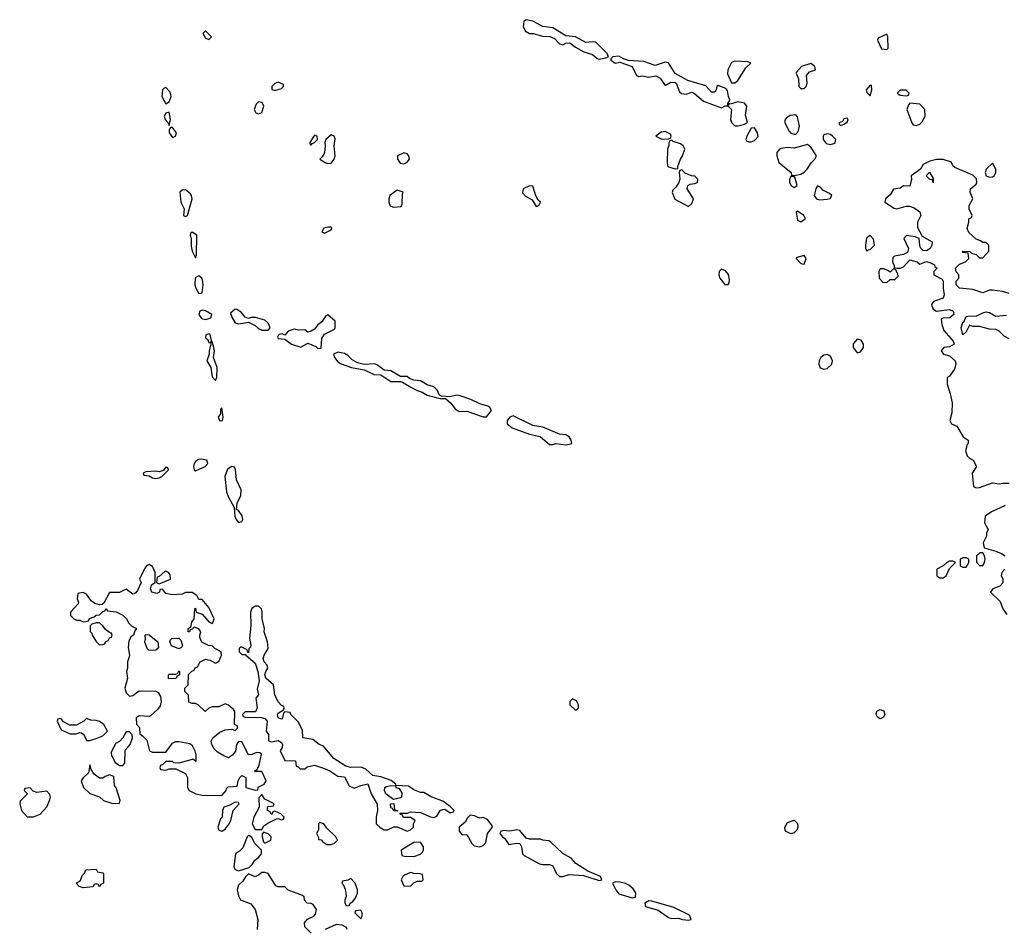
# Model space of a CAD drawing. Header units: inches. Extents: x 2380053 to 2584298, y 380219 to 546618.
# Tile 454 of 656: x 2519347 to 2525300, y 438351 to 443854. Entities that reach past the tile are written whole.
import ezdxf

# ---------------------------------------------------------------- set-up
doc = ezdxf.new("R2010")
doc.units = ezdxf.units.IN
doc.header["$MEASUREMENT"] = 0
for name, color, linetype in [('C5413', 7, 'Continuous'), ('C5414', 7, 'Continuous'), ('C5423', 7, 'Continuous'), ('C5424', 7, 'Continuous')]:
    doc.layers.add(name, color=color, linetype=linetype)

msp = doc.modelspace()

# ---------------------------------------------------------------- linework, layer by layer
at = {"layer": 'C5413', "color": 2, "elevation": 42}
for points in [[(2520000, 439976), (2519998, 439970), (2519998, 439930), (2519992, 439910), (2519998, 439870), (2519982.8, 439810), (2519990, 439782), (2520000, 439772)], [(2520000, 439546), (2519990, 439546), (2519971.1, 439508.9), (2519950, 439488), (2519925.4, 439474.6), (2519899.6, 439420.4), (2519901, 439401), (2519910.7, 439390.7), (2519922, 439362), (2519950, 439342), (2519970, 439342), (2519983.1, 439356.9), (2519985.2, 439434.8), (2520000, 439452.1)]]:
    msp.add_lwpolyline(points, dxfattribs=at)
at = {"layer": 'C5413', "color": 2}
for points, elevation in [([(2519750, 439626), (2519734, 439610), (2519690, 439586), (2519650, 439586), (2519607.3, 439607.3), (2519602, 439622), (2519590, 439626), (2519578, 439622), (2519574, 439610), (2519598, 439558), (2519652.7, 439532.7), (2519687.3, 439532.7), (2519710, 439542), (2519719.6, 439539.6), (2519734, 439530), (2519750, 439494), (2519770, 439494), (2519810, 439504.7), (2519850, 439522), (2519878, 439550), (2519855.3, 439590), (2519830, 439608.7), (2519810, 439615.3), (2519776.4, 439616.4)], 42), ([(2519770, 439346), (2519762, 439298), (2519730, 439268), (2519718, 439250), (2519732, 439210), (2519770, 439172), (2519830, 439152), (2519854, 439130), (2519910, 439112), (2519950, 439114), (2519955.3, 439130), (2519930, 439206), (2519920.4, 439220.4), (2519915.3, 439275.3), (2519890, 439286), (2519863.6, 439276.4), (2519850, 439266), (2519830, 439266), (2519798, 439290), (2519778, 439318)], 42), ([(2519410, 439206), (2519378, 439202), (2519374, 439190), (2519394, 439170), (2519350, 439126), (2519346.8, 439110), (2519358, 439070), (2519391.3, 439031.3), (2519430, 439031), (2519470, 439046.8), (2519510, 439092), (2519530, 439134), (2519534, 439150), (2519530, 439166), (2519510, 439186), (2519450, 439178), (2519427.3, 439187.3)], 42), ([(2519830, 438608), (2519822, 438622), (2519810, 438626), (2519798, 438622), (2519790, 438608), (2519730, 438602), (2519706, 438610), (2519689, 438630), (2519714, 438646), (2519724, 438676), (2519738, 438690), (2519746, 438710), (2519810, 438714), (2519818, 438698), (2519850, 438692), (2519852.7, 438687.3), (2519854, 438630), (2519838, 438622)], 38)]:
    msp.add_lwpolyline(points, close=True, dxfattribs=dict(at, elevation=elevation))
at = {"layer": 'C5414', "color": 2, "elevation": 42}
msp.add_lwpolyline([(2520000, 440400.5), (2519990, 440408), (2519951.1, 440388.9), (2519890, 440388), (2519856, 440324), (2519844.7, 440315.3), (2519830, 440314), (2519802, 440322), (2519778, 440338), (2519750, 440378), (2519730, 440388), (2519698, 440382), (2519694, 440350), (2519702, 440330), (2519699.6, 440320.4), (2519654, 440270), (2519654, 440250), (2519674, 440230), (2519690, 440222), (2519710, 440222), (2519730, 440212), (2519747.3, 440212.7), (2519762, 440218), (2519768.4, 440231.6), (2519798, 440242), (2519810, 440252), (2519830, 440254), (2519850, 440274), (2519862, 440278), (2519870, 440292), (2519878, 440278), (2519930, 440272), (2519970, 440251.3), (2519992, 440230), (2520000, 440215.4)], dxfattribs=at)
msp.add_lwpolyline([(2519830, 440206), (2519810, 440206), (2519782, 440198), (2519772.7, 440187.3), (2519772.7, 440152.7), (2519782, 440142), (2519784.7, 440130), (2519810, 440092), (2519830, 440072), (2519850, 440074), (2519862, 440078), (2519866, 440090), (2519882, 440098), (2519890, 440114), (2519902, 440118), (2519906, 440130), (2519902, 440142), (2519890, 440146), (2519865.2, 440165.2), (2519850, 440188)], close=True, dxfattribs=at)
at = {"layer": 'C5423', "color": 2, "elevation": 42}
for points in [[(2520000, 439772), (2520010, 439762), (2520030, 439764.7), (2520070, 439794), (2520170, 439792), (2520184.7, 439784.7), (2520198.8, 439758.8), (2520202.8, 439730), (2520196.3, 439703.7), (2520179.3, 439680.7), (2520136.9, 439643.1), (2520130, 439638), (2520070, 439642), (2520052, 439630), (2520052.7, 439592.7), (2520071.6, 439571.6), (2520072.7, 439532.7), (2520090, 439522), (2520115.3, 439495.3), (2520131.6, 439431.6), (2520150, 439422), (2520230, 439422), (2520270, 439478), (2520290, 439486.8), (2520310, 439487.3), (2520375.3, 439475.3), (2520386.8, 439466.8), (2520406, 439430), (2520412.7, 439407.3), (2520412.7, 439367.3), (2520398, 439378), (2520390, 439378), (2520310, 439355.3), (2520278, 439358), (2520270, 439366), (2520230, 439366), (2520212.7, 439347.3), (2520198, 439342), (2520194, 439330), (2520198, 439318), (2520230, 439314), (2520250, 439322), (2520290, 439322), (2520350, 439294), (2520362, 439270), (2520362, 439210), (2520371.6, 439191.6), (2520410.9, 439170.9), (2520450, 439162.8), (2520570, 439161), (2520595.3, 439190), (2520598, 439202), (2520607.3, 439212.7), (2520662, 439218), (2520668, 439250), (2520678, 439270), (2520690, 439282), (2520714, 439270), (2520714, 439210), (2520770, 439192), (2520786, 439194), (2520788.9, 439211.1), (2520826, 439230), (2520838, 439250), (2520810, 439306), (2520770, 439306), (2520766, 439310), (2520782, 439318), (2520795.3, 439344.7), (2520808, 439410), (2520799, 439419), (2520779.6, 439420.4), (2520750, 439408), (2520730, 439406), (2520690, 439486), (2520670, 439488), (2520658, 439470), (2520650.9, 439429.1), (2520634.4, 439405.6), (2520608.9, 439388.9), (2520580.2, 439400.2), (2520543.2, 439423.2), (2520522.7, 439442.7), (2520509.2, 439469.2), (2520504, 439490), (2520514, 439510), (2520556.5, 439543.5), (2520590, 439558), (2520630, 439562), (2520650, 439554), (2520666, 439570), (2520662, 439582), (2520646, 439590), (2520648.4, 439668.4), (2520640.4, 439680.4), (2520610, 439708), (2520590, 439715.3), (2520550, 439698), (2520510, 439698), (2520490, 439688), (2520468.4, 439668.4), (2520426, 439710), (2520410, 439718), (2520390, 439718), (2520370, 439726), (2520367.3, 439767.3), (2520346, 439790), (2520346, 439810), (2520366, 439830), (2520367.3, 439892.7), (2520387.3, 439912.7), (2520402, 439918), (2520407.3, 439932.7), (2520422, 439938), (2520438, 439970), (2520470, 439984.7), (2520498.8, 439978.8), (2520530, 439962), (2520550, 439972), (2520563.7, 440000)], [(2520008, 440000), (2520000, 439976)], [(2520725.7, 440000), (2520770, 439962), (2520786, 439910), (2520794, 439854), (2520783.5, 439803.5), (2520791, 439769), (2520774, 439750), (2520782, 439690), (2520772.7, 439667.3), (2520710, 439666), (2520694, 439650), (2520698, 439638), (2520710, 439634), (2520807.3, 439632.7), (2520830, 439626), (2520842.8, 439610), (2520838, 439550), (2520850.8, 439530), (2520852, 439492), (2520870, 439484.7), (2520910, 439492.7), (2520930, 439481), (2520936.3, 439470), (2520934, 439450), (2520921, 439430), (2520950, 439372), (2521014, 439370), (2521018, 439338), (2521030, 439334), (2521042, 439322), (2521070, 439322), (2521086, 439334), (2521130, 439344.7), (2521190, 439324.7), (2521222, 439310), (2521270, 439278), (2521310, 439274), (2521339.6, 439219.6), (2521370, 439204.7), (2521410, 439221), (2521451.1, 439231.1), (2521471.3, 439170), (2521507.9, 439107.9), (2521511, 439069), (2521502, 439030), (2521502, 438990), (2521526.4, 438966.4), (2521550, 438952), (2521570, 438952), (2521610, 438972), (2521630, 438972), (2521690, 438944.7), (2521710, 438952), (2521728, 438970), (2521728, 438990), (2521738, 439010), (2521710, 439028), (2521668.4, 439028.4), (2521662, 439042), (2521650, 439046), (2521646, 439054), (2521690, 439054), (2521710, 439062), (2521770, 439058), (2521830, 439030.7), (2521853.2, 439026.8), (2521870, 439036), (2521889.7, 439070.3), (2521903.9, 439076.1), (2521917.5, 439077.5), (2521950, 439056), (2521970, 439062), (2521974, 439070), (2521950, 439094), (2521906.3, 439126.3), (2521838, 439150), (2521790, 439178), (2521770, 439178), (2521730, 439195.3), (2521697.2, 439217.2), (2521620.4, 439220.4), (2521622, 439230), (2521592.1, 439252.1), (2521530, 439274), (2521481.2, 439281.2), (2521439.6, 439319.6), (2521412.1, 439332.1), (2521349.3, 439329.3), (2521318, 439338), (2521245.3, 439385.3), (2521181.2, 439461.2), (2521158, 439470), (2521119, 439499), (2521058, 439510), (2521056.4, 439556.4), (2521030, 439606), (2520986, 439650), (2520982, 439662), (2520950, 439666), (2520942, 439658), (2520934.8, 439625.2), (2520930, 439622), (2520909.6, 439629.6), (2520906, 439650), (2520910, 439658), (2520942, 439678), (2520946, 439690), (2520942, 439702), (2520930, 439706), (2520910, 439728), (2520890, 439768.7), (2520881.2, 439830), (2520835.1, 439870), (2520829, 439890), (2520834.5, 439910), (2520847, 439930), (2520843.7, 439950), (2520826, 439970), (2520819.6, 439990), (2520822.6, 440000)], [(2520000, 439452.1), (2520015.3, 439470), (2520028, 439510), (2520027.3, 439527.3), (2520010, 439546), (2520000, 439546)], [(2521110, 438328), (2521070, 438366), (2521068, 438390), (2521087.3, 438412.7), (2521126, 438430), (2521136.4, 438443.6), (2521142, 438470), (2521120.4, 438500.4), (2521110, 438508), (2521086, 438510), (2521068.4, 438528.4), (2521067.3, 438547.3), (2521056.4, 438556.4), (2520970, 438588.7), (2520950, 438608), (2520910, 438608), (2520894.6, 438614.6), (2520848.9, 438688.9), (2520830, 438695.3), (2520810, 438695.3), (2520790, 438678), (2520770, 438668), (2520730, 438686), (2520711.6, 438668.4), (2520696.9, 438643.1), (2520670, 438618), (2520661, 438590), (2520670, 438554), (2520682, 438530), (2520745.4, 438505.4), (2520771.3, 438470), (2520786, 438410), (2520782, 438350)], [(2521326, 438350), (2521322, 438362), (2521296.4, 438376.4), (2521259.6, 438380.4), (2521194, 438350)]]:
    msp.add_lwpolyline(points, dxfattribs=at)
at = {"layer": 'C5423', "color": 2}
for points, elevation in [([(2520246, 439866), (2520246, 439890), (2520250, 439894), (2520290, 439894), (2520302, 439898), (2520310, 439914), (2520314, 439910), (2520314, 439890), (2520298, 439882), (2520290, 439868)], 42), ([(2522690, 439746), (2522674, 439730), (2522674, 439710), (2522710, 439674), (2522726, 439690), (2522726, 439710), (2522714, 439734)], 42), ([(2524550, 439624), (2524533.6, 439633.6), (2524525.2, 439650), (2524529.5, 439670.5), (2524550, 439681), (2524572.4, 439672.4), (2524578.8, 439650), (2524570, 439635.3)], 38), ([(2521610, 439137.2), (2521600.2, 439140.2), (2521561.2, 439170), (2521553.2, 439190), (2521555.3, 439210), (2521564.1, 439215.9), (2521590, 439220.7), (2521619.6, 439219.6), (2521622, 439210), (2521642, 439202), (2521656.8, 439176.8), (2521656, 439150), (2521650, 439146)], 42), ([(2520810, 439166), (2520792.7, 439147.3), (2520794, 439090), (2520762, 439030), (2520752, 438990), (2520770, 438954), (2520810, 438954), (2520823.1, 438976.9), (2520847.3, 438992.7), (2520900.4, 439019.6), (2520910, 439022), (2520930, 439014), (2520942, 439018), (2520946, 439030), (2520926, 439050), (2520890, 439066), (2520878, 439062), (2520872.7, 439047.3), (2520867.3, 439047.3), (2520862, 439062), (2520846, 439070), (2520846, 439090), (2520850, 439094), (2520882, 439098), (2520886, 439110), (2520830, 439138)], 42), ([(2520650, 439119.3), (2520618, 439102), (2520582, 439090), (2520574, 439070), (2520572, 439030), (2520561, 439019), (2520544.7, 438970), (2520551.6, 438951.6), (2520570, 438944.7), (2520590, 438956), (2520614, 438990), (2520624, 439010), (2520637.2, 439070), (2520673.2, 439110), (2520670, 439118)], 42), ([(2521630, 439066), (2521608.7, 439068.7), (2521602, 439082), (2521590, 439086), (2521588.9, 439111.1), (2521610, 439112), (2521614, 439074), (2521634, 439070)], 42), ([(2522070, 439042), (2522054.4, 439025.6), (2522041.1, 438998.9), (2522004.7, 438970), (2522004, 438944), (2522022, 438922), (2522050, 438924.7), (2522080.7, 438870), (2522095.5, 438855.5), (2522129.4, 438850.6), (2522150, 438858.8), (2522164.5, 438875.5), (2522176.3, 438930), (2522205.2, 438970), (2522201.2, 438981.2), (2522174.6, 439014.6), (2522150, 439028), (2522130, 439024), (2522097.2, 439037.2)], 42), ([(2521162, 438998), (2521154, 438990), (2521152.7, 438952.7), (2521142, 438930), (2521154, 438906), (2521154, 438894), (2521170, 438892), (2521179.6, 438879.6), (2521203.6, 438863.6), (2521230, 438864.7), (2521250, 438872), (2521268, 438890), (2521258, 438910), (2521203.1, 438963.1), (2521186, 438990)], 42), ([(2524010, 438929.2), (2523982, 438942), (2523975.3, 438950), (2523974, 438970), (2523990, 438998), (2524030, 439011.3), (2524050.9, 438990.9), (2524051.3, 438970), (2524046, 438950), (2524030, 438934)], 38), ([(2520730, 438918), (2520722, 438910), (2520695.3, 438844.7), (2520676.9, 438823.1), (2520652.7, 438807.3), (2520641, 438730), (2520650, 438712), (2520670, 438704.7), (2520734.6, 438725.4), (2520754, 438746), (2520768, 438770), (2520792.9, 438787.1), (2520808.7, 438810), (2520808, 438830), (2520768, 438870), (2520750, 438906), (2520736.4, 438916.4)], 42), ([(2520822, 438938), (2520812.7, 438927.3), (2520812, 438910), (2520821, 438881), (2520830, 438872), (2520850, 438882), (2520866, 438890), (2520868, 438910), (2520850, 438928)], 42), ([(2522353.6, 438953.6), (2522310, 438944), (2522270, 438949), (2522256.9, 438943.1), (2522251, 438930), (2522266, 438910), (2522280.7, 438900.7), (2522304.7, 438864.7), (2522350, 438872.7), (2522370.5, 438870.5), (2522381.3, 438850), (2522387, 438807), (2522397.6, 438797.6), (2522490, 438748.2), (2522510, 438743.8), (2522550, 438744), (2522570, 438736), (2522591, 438690), (2522610, 438671), (2522630, 438671), (2522670, 438682.8), (2522756.8, 438676.8), (2522850, 438646), (2522866, 438650), (2522858, 438670), (2522782.7, 438702.7), (2522710, 438749.2), (2522681.5, 438781.5), (2522630, 438809.3), (2522559.3, 438879.3), (2522546, 438886), (2522510.5, 438889.5), (2522495.5, 438895.5), (2522430, 438897.2), (2522410, 438902), (2522370, 438948)], 42), ([(2521770, 438878), (2521730, 438875.3), (2521654, 438830), (2521658, 438798), (2521672.7, 438792.7), (2521730, 438791.3), (2521770, 438804.7), (2521783.1, 438816.9), (2521788.7, 438830), (2521788.7, 438850)], 42), ([(2521710, 438695.3), (2521664.7, 438675.3), (2521654, 438650), (2521670, 438614), (2521710, 438612), (2521730, 438632), (2521750, 438642), (2521778, 438642), (2521786, 438650), (2521782, 438682), (2521767.3, 438687.3), (2521730, 438688)], 42), ([(2521350, 438658), (2521330, 438648), (2521298, 438642), (2521294, 438630), (2521302, 438622), (2521314, 438594), (2521318.8, 438570), (2521321, 438550), (2521312, 438530), (2521312.7, 438512.7), (2521318, 438498), (2521330, 438494), (2521342, 438498), (2521346, 438510), (2521360.4, 438519.6), (2521378, 438542), (2521388.7, 438570), (2521388.7, 438590), (2521375.3, 438630)], 42), ([(2522950, 438639), (2522932, 438630), (2522951, 438590), (2522970, 438566), (2523050, 438540.7), (2523070, 438544.7), (2523072.3, 438572.3), (2523055.9, 438595.9), (2523030, 438617.2), (2523010, 438629.2), (2522976.5, 438636.5)], 42), ([(2523150, 438522.7), (2523126.8, 438510), (2523131.3, 438490), (2523206.6, 438466.6), (2523270, 438422), (2523290, 438416.3), (2523330, 438418.8), (2523354, 438410), (2523390, 438406.8), (2523406, 438410), (2523396.5, 438436.5), (2523302.5, 438482.5), (2523170, 438522)], 42), ([(2521410, 438466), (2521378, 438462), (2521374, 438450), (2521410, 438414), (2521418, 438430), (2521418, 438450)], 42)]:
    msp.add_lwpolyline(points, close=True, dxfattribs=dict(at, elevation=elevation))
at = {"layer": 'C5424', "color": 2, "elevation": 42}
for points in [[(2522410, 443854), (2522396, 443844), (2522390.8, 443810), (2522404.9, 443784.9), (2522430, 443771), (2522450.7, 443770.7), (2522510, 443754), (2522553, 443753), (2522579.9, 443739.9), (2522610, 443707.3), (2522630, 443702.8), (2522650, 443711), (2522674, 443714), (2522707.5, 443687.5), (2522758.8, 443658.8), (2522810, 443642.8), (2522838.8, 443618.8), (2522850, 443614.8), (2522890, 443622.8), (2522908, 443630), (2522899.3, 443650), (2522830, 443718), (2522810, 443720.7), (2522770, 443716), (2522708, 443750), (2522650, 443756), (2522570, 443805.2), (2522510, 443812.3), (2522450, 443846)], [(2520470, 443786), (2520454, 443770), (2520470, 443742), (2520490, 443734), (2520506, 443750)], [(2524590, 443766), (2524538, 443742), (2524534, 443730), (2524558, 443678), (2524590, 443674), (2524598, 443682), (2524595.3, 443750)], [(2522970, 443634), (2522934, 443630), (2522922, 443618), (2522922, 443610), (2522950, 443591), (2522976, 443596), (2523050, 443571.3), (2523076.9, 443516.9), (2523090, 443511), (2523110, 443514), (2523150, 443506.8), (2523193.8, 443513.8), (2523219.5, 443499.5), (2523250, 443456), (2523283.6, 443476.4), (2523310, 443474.8), (2523316, 443470), (2523337.3, 443417.3), (2523348, 443408), (2523376.5, 443403.5), (2523410, 443416), (2523430, 443406), (2523482, 443362), (2523590, 443321), (2523612, 443332), (2523628, 443332), (2523628, 443348), (2523639.3, 443360.7), (2523641.2, 443370), (2523632.3, 443390), (2523626, 443426), (2523617.5, 443437.5), (2523570, 443455.3), (2523562, 443450), (2523558.8, 443430), (2523550, 443415.3), (2523530, 443415.3), (2523494.8, 443454.8), (2523386.3, 443486.3), (2523310, 443529), (2523270, 443593.2), (2523250, 443596), (2523190, 443576), (2523120.1, 443600.1), (2523028, 443608), (2522998, 443618)], [(2523670, 443602.7), (2523650, 443594), (2523628.4, 443550), (2523626.7, 443526.7), (2523650, 443472), (2523670, 443471.3), (2523690, 443486), (2523737, 443563), (2523768, 443590), (2523750, 443599)], [(2524130, 443588.7), (2524074, 443570), (2524043.6, 443536.4), (2524042, 443530), (2524056, 443496), (2524058, 443450), (2524070, 443438), (2524090, 443438), (2524102, 443450), (2524108.7, 443470), (2524104, 443516), (2524122, 443538), (2524158, 443550), (2524154, 443570)], [(2520230, 443444), (2520219.6, 443440.4), (2520211.3, 443430), (2520206.8, 443390), (2520230, 443344.7), (2520250, 443358), (2520262.7, 443390), (2520255.9, 443415.9)], [(2520910, 443475.3), (2520890, 443468.7), (2520871.3, 443450), (2520872, 443432), (2520890, 443424.7), (2520930, 443438), (2520942, 443450), (2520942, 443462)], [(2524490, 443458), (2524464.7, 443430), (2524470, 443414), (2524490, 443394), (2524499, 443430), (2524496.4, 443456.4)], [(2524670, 443428), (2524652, 443410), (2524670, 443398), (2524710, 443394), (2524722, 443398), (2524726, 443410), (2524707.3, 443427.3)], [(2520790, 443358), (2520776.9, 443343.1), (2520764.7, 443310), (2520774, 443290), (2520790, 443284.7), (2520810, 443292), (2520824, 443330), (2520812.5, 443352.5)], [(2523690, 443358), (2523642, 443342), (2523634, 443346), (2523631.3, 443330), (2523650.6, 443310), (2523644.7, 443250), (2523652, 443230), (2523671.6, 443211.6), (2523690, 443211.3), (2523730, 443222.8), (2523748, 443232), (2523735.5, 443275.5), (2523744, 443330), (2523730, 443348.7)], [(2524730, 443348), (2524721, 443339), (2524711, 443310), (2524740.7, 443230), (2524750, 443218.8), (2524770, 443214), (2524790, 443221), (2524803.7, 443236.3), (2524821.2, 443270), (2524819, 443310), (2524790, 443342)], [(2520250, 443295.3), (2520230, 443288), (2520221, 443270), (2520226, 443250), (2520244.7, 443230), (2520250, 443214), (2520258, 443250)], [(2524039, 443279), (2524005.8, 443274.2), (2523981.6, 443258.4), (2523974, 443246), (2523973.4, 443230), (2523999.5, 443179.5), (2524010, 443166.8), (2524030, 443161), (2524039, 443161), (2524049.3, 443170.7), (2524056.5, 443183.5), (2524061.2, 443210), (2524050, 443266)], [(2524350, 443258), (2524330, 443254), (2524322, 443238), (2524302, 443230), (2524302, 443222), (2524310, 443214), (2524330, 443222), (2524350, 443234), (2524355.3, 443250)], [(2520270, 443202), (2520258, 443202), (2520251.6, 443188.4), (2520251.3, 443170), (2520270, 443141), (2520288, 443150), (2520294, 443170)], [(2523790, 443199), (2523770, 443198), (2523742.8, 443150), (2523738, 443130), (2523742, 443122), (2523756, 443116), (2523770, 443114.8), (2523790, 443122.8), (2523812.5, 443147.5), (2523809, 443170)], [(2521130, 443155.3), (2521124.7, 443150), (2521102, 443110), (2521102, 443102), (2521110, 443094), (2521115.3, 443104.7), (2521130, 443112), (2521148, 443130), (2521146, 443150)], [(2521230, 443157.2), (2521198, 443130), (2521191.3, 443110), (2521194.8, 443090), (2521190.7, 443049.3), (2521176, 443024), (2521162, 443010), (2521194, 442990), (2521210, 442984.7), (2521230, 442986), (2521248.7, 443010), (2521254, 443030), (2521249, 443090), (2521253.6, 443133.6), (2521248, 443150)], [(2523250, 443178), (2523226.4, 443173.6), (2523194, 443150), (2523230, 443132), (2523270, 443134), (2523282, 443138), (2523286, 443150), (2523282, 443162)], [(2524230, 443164), (2524210, 443158), (2524204.7, 443150), (2524204.7, 443130), (2524224, 443104), (2524250, 443098), (2524270, 443104.7), (2524278, 443110), (2524282, 443130), (2524262, 443150), (2524250, 443159)], [(2523290, 443126), (2523278, 443122), (2523272, 443108), (2523272, 443092), (2523264.7, 443070), (2523261, 442990), (2523264.7, 442970), (2523270, 442964.7), (2523310, 442952), (2523326, 442954), (2523326, 442966), (2523342, 443010), (2523355.3, 443030), (2523368.7, 443070), (2523358, 443090), (2523343.1, 443103.1), (2523298, 443118)], [(2524110, 443099), (2524030, 443077.2), (2523990, 443081.2), (2523950, 443075.3), (2523942, 443070), (2523924.7, 443050), (2523924.7, 443030), (2523938, 442990), (2524012, 442930), (2524014, 442914), (2524031.6, 442911.6), (2524070, 442919.1), (2524090, 442930.7), (2524109.3, 442950), (2524132.9, 442987.1), (2524154, 443010), (2524164, 443030), (2524130, 443082)], [(2521670, 443049), (2521632, 443030), (2521631.3, 443010), (2521646.4, 442986.4), (2521670, 442981), (2521690, 442991.3), (2521704, 443010), (2521699, 443030), (2521690, 443042)], [(2525230, 442986), (2525190.9, 442949.1), (2525184, 442930), (2525191.3, 442910), (2525210, 442900.7), (2525230, 442902.8), (2525239, 442910), (2525249, 442930), (2525248.7, 442948.7)], [(2523350, 442946), (2523338, 442942), (2523334, 442930), (2523338, 442890), (2523331.6, 442868.4), (2523316.9, 442843.1), (2523296.9, 442823.1), (2523291.6, 442808.4), (2523307.3, 442767.3), (2523390, 442724.7), (2523410, 442742), (2523422, 442770), (2523382, 442830), (2523386, 442850), (2523400.4, 442859.6), (2523430, 442862), (2523446, 442870), (2523448, 442890), (2523430, 442908), (2523408.4, 442908.4), (2523370, 442926)], [(2524030, 442906), (2524010, 442906), (2524002, 442890), (2524002, 442870), (2524012, 442850), (2524030, 442838), (2524048, 442850), (2524035.3, 442895.3)], [(2524870, 442868), (2524866, 442886), (2524850, 442888), (2524828.7, 442910), (2524848.4, 442931.6), (2524870, 442894)], [(2522430, 442848.7), (2522392, 442830), (2522387.5, 442807.5), (2522405.8, 442785.8), (2522444.7, 442764.7), (2522470, 442724.7), (2522486, 442730), (2522495.3, 442750), (2522482, 442762), (2522468, 442788), (2522450, 442846)], [(2524170, 442848), (2524161, 442830), (2524151.3, 442790), (2524164.7, 442770), (2524184.9, 442764.9), (2524230, 442767.3), (2524248.4, 442771.6), (2524258, 442790), (2524243.1, 442803.1), (2524202.7, 442822.7), (2524190, 442838)], [(2520350, 442825.2), (2520330, 442822.7), (2520314.8, 442810), (2520321, 442750), (2520342, 442710), (2520338, 442670), (2520350, 442662.8), (2520362, 442670), (2520389.3, 442770), (2520386, 442790), (2520379.6, 442799.6)], [(2521630, 442822), (2521584.7, 442790), (2521578, 442770), (2521578.8, 442750), (2521587.7, 442727.7), (2521601.4, 442721.4), (2521610, 442718.8), (2521650, 442724.7), (2521658, 442730), (2521660.4, 442739.6), (2521662, 442798), (2521666, 442810)], [(2524050, 442695.3), (2524042, 442690), (2524050, 442642), (2524070, 442632), (2524090, 442644.7), (2524098, 442650), (2524088, 442670)], [(2521230, 442598), (2521210, 442598), (2521186.4, 442593.6), (2521174, 442570), (2521190, 442562), (2521230, 442582), (2521234, 442594)], [(2520390, 442569), (2520379.6, 442560.4), (2520377.3, 442550), (2520383, 442530), (2520384, 442484), (2520390, 442454), (2520410, 442414), (2520415.3, 442430), (2520417.2, 442550)], [(2524490, 442548), (2524466.8, 442533.2), (2524461, 442490), (2524462, 442470), (2524470, 442454), (2524478, 442462), (2524490, 442464.7), (2524515.3, 442490), (2524510, 442526)], [(2524090, 442428), (2524045.4, 442414.6), (2524042, 442410), (2524070, 442378), (2524090, 442374), (2524102, 442410)], [(2520430, 442305.2), (2520408.1, 442291.9), (2520406.8, 442250), (2520411, 442230), (2520430, 442198), (2520450, 442202), (2520456, 442250), (2520453.2, 442270), (2520449, 442290)], [(2523590, 442344), (2523576, 442330), (2523574.8, 442310), (2523580.7, 442290), (2523610, 442251.3), (2523630, 442252), (2523637.2, 442262.8), (2523639.3, 442280.7), (2523631.8, 442311.8), (2523615.1, 442335.1)], [(2524630, 442346), (2524610, 442326), (2524596.4, 442336.4), (2524570, 442346), (2524550, 442346), (2524542, 442330), (2524544.7, 442290), (2524566.4, 442266.4), (2524590, 442264.7), (2524610, 442282), (2524638, 442282), (2524658, 442302), (2524656.4, 442316.4), (2524642, 442342)], [(2520450, 442097), (2520436, 442090), (2520431, 442070), (2520446.2, 442046.2), (2520470, 442040.5), (2520490, 442046.4), (2520502, 442050), (2520508.7, 442070), (2520470, 442092.7)], [(2520650, 442102), (2520622, 442078), (2520630.7, 442050), (2520650, 442020.7), (2520670, 442014), (2520730, 442024.7), (2520770, 442004.7), (2520790, 441986), (2520810, 441976), (2520850, 441976), (2520861.2, 441990), (2520850, 442018), (2520830, 442035.3), (2520773.2, 442053.2), (2520747.1, 442052.9), (2520730, 442046), (2520710, 442055.3), (2520685.2, 442085.2), (2520660.4, 442100.4)], [(2521210, 442068.7), (2521198, 442062), (2521173.7, 442026.3), (2521150, 442008.7), (2521130, 441982), (2521110, 441969), (2521090, 441964), (2521070, 441977.2), (2521030, 441975.3), (2521010, 441982), (2520999.6, 441980.4), (2520971.1, 441968.9), (2520950, 441946), (2520934, 441954), (2520914, 441950), (2520906, 441934), (2520910, 441926), (2520950, 441922), (2520990, 441891), (2521047.3, 441872.7), (2521090, 441897.3), (2521137, 441877), (2521150, 441864), (2521170, 441866.8), (2521174, 441926), (2521189.2, 441950.8), (2521250, 441982), (2521255.3, 441990), (2521255.3, 442030)], [(2520490, 441953.6), (2520471.6, 441948.4), (2520471.3, 441930), (2520481.4, 441921.4), (2520490, 441902), (2520499.6, 441899.6), (2520502, 441890), (2520491.6, 441851.6), (2520492, 441830), (2520478.8, 441790), (2520502.8, 441750), (2520510, 441694), (2520530, 441672), (2520539, 441690), (2520541.2, 441750), (2520519, 441810), (2520524, 441850), (2520521.2, 441870), (2520510, 441906), (2520502, 441902), (2520507.3, 441912.7), (2520499, 441950)], [(2524410, 441922), (2524386, 441894), (2524386, 441870), (2524410, 441838), (2524430, 441844.7), (2524448.7, 441870), (2524448.7, 441890), (2524434.6, 441914.6)], [(2521270, 441842), (2521244.7, 441830), (2521251.3, 441810), (2521270, 441784.7), (2521290, 441771.3), (2521354, 441750), (2521430, 441736), (2521490, 441706.8), (2521530, 441704.7), (2521590, 441666), (2521650, 441666), (2521662, 441662), (2521712, 441630), (2521750, 441611), (2521781.4, 441601.4), (2521810, 441582.8), (2521890, 441562.8), (2521922, 441562), (2521954.4, 441534.4), (2521979.6, 441499.6), (2522003.6, 441483.6), (2522050, 441486), (2522150, 441450.8), (2522170, 441450.8), (2522199.3, 441490), (2522190, 441508.7), (2522176.5, 441516.5), (2522129.3, 441529.3), (2522075.5, 441555.5), (2522010, 441579), (2521990, 441582), (2521947.5, 441572.5), (2521896.5, 441576.5), (2521884, 441584), (2521872.3, 441610), (2521850, 441633.2), (2521810, 441644), (2521770, 441669), (2521730, 441674), (2521704, 441684), (2521690, 441695.3), (2521650, 441695.3), (2521590, 441729), (2521550, 441734), (2521510, 441764), (2521492.1, 441772.1), (2521428.7, 441768.7), (2521390, 441777.2), (2521356.5, 441796.5), (2521330, 441822), (2521310, 441834)], [(2524230, 441829), (2524210, 441824), (2524191.3, 441810), (2524181, 441790), (2524178, 441770), (2524187.7, 441747.7), (2524210, 441738.8), (2524230, 441744.7), (2524258, 441770), (2524262, 441790), (2524250, 441818)], [(2520570, 441506), (2520562, 441498), (2520562, 441470), (2520547.3, 441450), (2520554, 441430), (2520570, 441427.7), (2520574, 441430), (2520577.2, 441450)], [(2522330, 441457.2), (2522310, 441449.2), (2522294, 441430), (2522294.8, 441410), (2522325.2, 441385.2), (2522430, 441346), (2522493.4, 441333.4), (2522550, 441284.7), (2522570, 441284.7), (2522589.2, 441290.8), (2522650, 441283), (2522670, 441286.8), (2522686, 441290), (2522681.2, 441310), (2522669, 441330), (2522650, 441342.7), (2522610, 441346), (2522510, 441389), (2522450, 441399)], [(2520444.9, 441195.1), (2520427.3, 441192.7), (2520410, 441182), (2520401, 441170), (2520398, 441150), (2520402, 441130), (2520410, 441124.7), (2520468.7, 441150), (2520484, 441170), (2520478, 441190)], [(2520230, 441146), (2520214, 441126), (2520190, 441118), (2520170, 441122), (2520110, 441118), (2520094, 441110), (2520098, 441098), (2520130, 441094), (2520150, 441082), (2520170, 441078), (2520190, 441082), (2520206, 441090), (2520246, 441130), (2520242, 441142)], [(2520630, 441151.6), (2520604.2, 441135.8), (2520587.3, 441090), (2520597.3, 440997.3), (2520606.8, 440970), (2520643.5, 440903.5), (2520647.3, 440850), (2520656, 440830), (2520670, 440811.3), (2520690, 440818), (2520696, 440830), (2520691.9, 440851.9), (2520670, 440884), (2520658, 440890), (2520662.7, 440930), (2520683.7, 440976.3), (2520686, 441010), (2520658.4, 441070), (2520652.3, 441132.3), (2520646, 441146)], [(2525170, 440628.7), (2525151.6, 440628.4), (2525132, 440610), (2525131.6, 440571.6), (2525150, 440552), (2525170, 440551.3), (2525181.2, 440570), (2525185.2, 440590), (2525181.2, 440610)], [(2524990, 440578), (2524970, 440578), (2524950, 440568), (2524931, 440549), (2524892, 440530), (2524892, 440490), (2524910, 440478), (2524930, 440478), (2524948, 440490), (2524970, 440534), (2525006, 440570)], [(2525070, 440598), (2525050, 440598), (2525034, 440590), (2525034, 440550), (2525050, 440542), (2525070, 440542), (2525086, 440570), (2525086, 440590)], [(2520230, 440518), (2520223.6, 440516.4), (2520190, 440486), (2520178, 440482), (2520174, 440450), (2520190, 440442), (2520258, 440470), (2520256.4, 440496.4), (2520246, 440510)], [(2520130, 440037.2), (2520117.2, 440050), (2520104, 440090), (2520108, 440108), (2520106, 440130), (2520110, 440134), (2520130, 440132), (2520182.8, 440090), (2520186.4, 440053.6), (2520170, 440039)], [(2520310, 440048.7), (2520265.2, 440065.2), (2520255.3, 440090), (2520258, 440102), (2520266, 440110), (2520310, 440112), (2520321, 440101), (2520331.1, 440068.9), (2520324.7, 440055.3)]]:
    msp.add_lwpolyline(points, close=True, dxfattribs=at)
for points in [[(2525330, 442198), (2525290, 442209), (2525230, 442217.2), (2525210, 442217.2), (2525170, 442201.2), (2525110, 442221.2), (2525028.7, 442230), (2525008.7, 442250), (2525008.4, 442271.6), (2525026, 442290), (2525026, 442310), (2525008.4, 442328.4), (2525006, 442350), (2525030, 442374), (2525066, 442390), (2525086, 442410), (2525082, 442442), (2525050, 442446), (2525046, 442450), (2525050, 442454), (2525091.6, 442451.6), (2525102, 442442), (2525130, 442434), (2525150, 442414), (2525170, 442414), (2525207.3, 442452.7), (2525206, 442490), (2525190, 442506), (2525170, 442506), (2525156.4, 442516.4), (2525130, 442526), (2525085.6, 442565.6), (2525075.3, 442590), (2525086, 442630), (2525086, 442650), (2525102, 442658), (2525106, 442670), (2525088, 442708), (2525088.7, 442730), (2525109.2, 442770), (2525094, 442810), (2525095.3, 442830), (2525130, 442858), (2525134.5, 442870), (2525131.8, 442891.8), (2525110, 442913.2), (2525000.7, 442960.7), (2524989, 442970), (2524982, 442990), (2524974.8, 442994.8), (2524931.3, 443008.7), (2524890, 443008.7), (2524850, 442998), (2524810, 442978), (2524794, 442950), (2524738, 442910), (2524738.8, 442890), (2524730, 442846), (2524690, 442848), (2524670, 442835.3), (2524631.1, 442828.9), (2524610, 442795.3), (2524582, 442770), (2524578, 442750), (2524633.7, 442713.7), (2524650, 442710.7), (2524706.8, 442726.8), (2524726.8, 442726.8), (2524755.3, 442715.3), (2524790, 442691.3), (2524796, 442670), (2524776.3, 442630), (2524776.3, 442596.3), (2524803.6, 442543.6), (2524864.7, 442510), (2524862, 442490), (2524851.3, 442470), (2524830, 442455.3), (2524810, 442458), (2524794.6, 442474.6), (2524788.7, 442490), (2524786, 442530), (2524760.4, 442540.4), (2524710, 442548), (2524692, 442530), (2524721, 442470), (2524714.4, 442445.6), (2524690, 442434), (2524636.9, 442423.1), (2524626, 442414), (2524624.7, 442390), (2524634, 442366), (2524634, 442354), (2524651.6, 442351.6), (2524670, 442351.3), (2524690, 442358), (2524730, 442402), (2524774, 442390), (2524790, 442374), (2524830, 442392), (2524850, 442384.7), (2524878, 442370), (2524881, 442361), (2524894, 442350), (2524874, 442330), (2524874, 442310), (2524924.7, 442284.7), (2524931.6, 442271.6), (2524930.8, 442230), (2524937.3, 442190), (2524931, 442170), (2524872, 442150), (2524861, 442130), (2524862, 442122), (2524870, 442102), (2524890, 442091.3), (2524970, 442101), (2524991, 442090), (2524996, 442070), (2524970.4, 442049.6), (2524931.1, 442048.9), (2524918, 442042), (2524922, 442010), (2524934, 441974), (2524991.3, 441910), (2524998, 441890), (2524970, 441874), (2524934, 441870), (2524918, 441850), (2524932, 441830), (2524970, 441821), (2525002.8, 441790), (2525006.8, 441770), (2524999.9, 441740.1), (2524970, 441698), (2524954, 441690), (2524954, 441650), (2524974, 441590), (2524984.7, 441535.3), (2524983.6, 441476.4), (2524972, 441430), (2524982, 441410), (2525014, 441394), (2525050.8, 441330.8), (2525082, 441310), (2525082, 441290), (2525076, 441284), (2525065.4, 441245.4), (2525076, 441216), (2525090, 441202), (2525112, 441190), (2525131.3, 441150), (2525106, 441110), (2525114, 441030), (2525130, 441022), (2525150, 441024.7), (2525230, 441051.3), (2525270, 441046), (2525290.9, 441050.9), (2525330, 441051)], [(2525330, 441924), (2525300.2, 441940.2), (2525270, 441968.7), (2525250, 441979), (2525210, 441981.2), (2525150, 441997.2), (2525110, 441998), (2525090, 442006), (2525070, 441966), (2525050, 441948), (2525044.7, 441964.7), (2525039, 441990), (2525050, 442022), (2525055.3, 442024.7), (2525070, 442058), (2525090, 442062), (2525130, 442061), (2525170, 442081), (2525190, 442086), (2525210, 442082.8), (2525250, 442060.7), (2525314, 442066)], [(2525304.9, 440915.1), (2525223, 440877), (2525184.7, 440850), (2525181, 440810), (2525202, 440770), (2525192.7, 440747.3), (2525192, 440730), (2525172, 440690), (2525178, 440658), (2525250, 440639.1), (2525284.1, 440624.1), (2525306, 440610)], [(2520563.7, 440000), (2520567.3, 440007.3), (2520566, 440030), (2520526, 440050), (2520510, 440066), (2520488.4, 440068.4), (2520448.9, 440088.9), (2520436.4, 440116.4), (2520435.3, 440130), (2520442, 440150), (2520430, 440168), (2520402, 440178), (2520390, 440166), (2520378, 440162), (2520374, 440150), (2520366, 440150), (2520366, 440170), (2520382, 440178), (2520388, 440210), (2520402, 440230), (2520406, 440290), (2520410, 440294), (2520414, 440270), (2520450, 440258), (2520490, 440211.3), (2520510, 440202), (2520515.3, 440204.7), (2520522, 440230), (2520490, 440298), (2520450, 440346), (2520430, 440346), (2520418, 440370), (2520390, 440388), (2520350, 440388), (2520330, 440378), (2520270, 440374), (2520230, 440382), (2520210, 440408), (2520194, 440406), (2520192, 440390), (2520176.9, 440383.1), (2520146, 440390), (2520138, 440410), (2520144, 440436), (2520166, 440450), (2520166, 440510), (2520150, 440546), (2520130, 440558), (2520114, 440550), (2520103.6, 440536.4), (2520072, 440470), (2520082, 440450), (2520059.8, 440400.2), (2520050, 440386), (2520039.6, 440380.4), (2520030, 440378), (2520000, 440400.5)], [(2525302.8, 440530), (2525286, 440510), (2525281, 440490), (2525290.5, 440470.5), (2525292.1, 440447.9), (2525273.8, 440426.2), (2525231, 440410), (2525216, 440390), (2525274.4, 440334.4), (2525291.3, 440290), (2525315.2, 440255.2)], [(2520822.6, 440000), (2520825.6, 440010), (2520849.5, 440050), (2520844.5, 440090), (2520824.5, 440150), (2520826.6, 440170), (2520813.2, 440230), (2520813.6, 440273.6), (2520809, 440290), (2520790, 440305.2), (2520770, 440306), (2520750, 440292.7), (2520742, 440270), (2520744, 440190), (2520736, 440110), (2520744.7, 440070), (2520742, 440058), (2520732.7, 440047.3), (2520730, 440026), (2520726, 440026), (2520722, 440042), (2520690, 440058), (2520682, 440058), (2520674, 440050), (2520674, 440030), (2520690, 440014), (2520714, 440014), (2520714, 440010), (2520725.7, 440000)], [(2520000, 440215.4), (2520005.4, 440205.4), (2520025.4, 440185.4), (2520054, 440170), (2520043.6, 440156.4), (2520034, 440130), (2520019.6, 440120.4), (2520006.4, 440093.6), (2520003.5, 440056.5), (2520011, 440009), (2520008, 440000)]]:
    msp.add_lwpolyline(points, dxfattribs=at)

doc.saveas('drawing.dxf')
